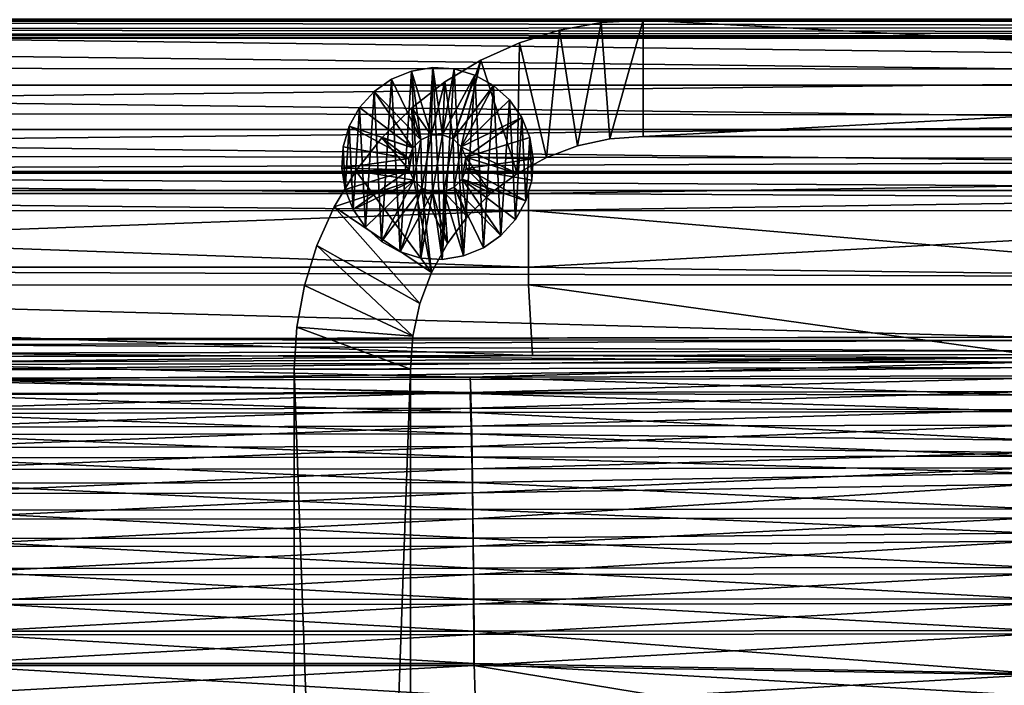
# Model space of a CAD drawing. Header units: metres. Extents: x -901 to 901, y -486 to 401.
# Tile 292 of 362: x 263 to 432, y 226 to 340. Entities that reach past the tile are written whole.
import ezdxf

# ---------------------------------------------------------------- set-up
doc = ezdxf.new("R2010")
doc.units = ezdxf.units.M

msp = doc.modelspace()

# ---------------------------------------------------------------- linework, layer by layer
at = {"layer": 'top0'}
for points in [[(0.734328, 339.827301, -29.544678), (699.821045, 339.827301, -29.544678), (0.734328, 389.60788, -0.803848)], [(699.821045, 339.827301, -29.544678), (700.734314, 389.60788, -0.803848), (0.734328, 389.60788, -0.803848)], [(699.821045, 340.363281, -33.032032), (699.821045, 339.873474, -34.248688), (0.734328, 340.140503, -33.411907)], [(0.734328, 340.140503, -33.411907), (699.821045, 339.873474, -34.248688), (0.734328, 339.873474, -34.248688)], [(0.734328, 331.785187, -85.375465), (0.734328, 339.873474, -34.248688), (665.339355, 331.523468, -87.079193)], [(0.734328, 339.873474, -34.248688), (699.821045, 339.873474, -34.248688), (665.339355, 331.523468, -87.079193)], [(699.821045, 338.761719, -30.328711), (0.734328, 339.827301, -29.544678), (0.734328, 338.448273, -30.640034)], [(699.821045, 338.761719, -30.328711), (699.821045, 339.827301, -29.544678), (0.734328, 339.827301, -29.544678)], [(699.821045, 337.89444, -31.327679), (699.821045, 338.761719, -30.328711), (0.734328, 338.448273, -30.640034)], [(699.821045, 337.89444, -31.327679), (0.734328, 338.448273, -30.640034), (0.734328, 337.447784, -32.089329)], [(699.821045, 337.267792, -32.492775), (699.821045, 337.89444, -31.327679), (0.734328, 337.447784, -32.089329)], [(699.821045, 337.267792, -32.492775), (0.734328, 337.447784, -32.089329), (0.734328, 336.912384, -33.767075)], [(699.821045, 336.912384, -33.767075), (699.821045, 337.267792, -32.492775), (0.734328, 336.912384, -33.767075)], [(699.821045, 336.912384, -33.767075), (0.734328, 336.912384, -33.767075), (666.448914, 328.81955, -84.922707)], [(0.734328, 336.912384, -33.767075), (0.734328, 328.819641, -84.922119), (666.448914, 328.81955, -84.922707)], [(0.734328, 331.785187, -85.375465), (665.339355, 331.523468, -87.079193), (0.734328, 324.140137, -136.572845)], [(665.339355, 331.523468, -87.079193), (630.383484, 323.539093, -140.731186), (0.734328, 324.140137, -136.572845)], [(666.448914, 328.81955, -84.922707), (0.734328, 328.819641, -84.922119), (633.088074, 321.170197, -136.149261)], [(0.734328, 328.819641, -84.922119), (0.734328, 321.170319, -136.148453), (633.088074, 321.170197, -136.149261)], [(0.734328, 324.140137, -136.572845), (630.383484, 323.539093, -140.731186), (0.734328, 316.939209, -187.835037)], [(630.383484, 323.539093, -140.731186), (595.431702, 316.042175, -194.456131), (0.734328, 316.939209, -187.835037)], [(633.088074, 321.170197, -136.149261), (0.734328, 321.170319, -136.148453), (599.732178, 313.965576, -187.438156)], [(0.734328, 321.170319, -136.148453), (0.734328, 313.965668, -187.437561), (599.732178, 313.965576, -187.438156)], [(0.734328, 316.939209, -187.835037), (595.431702, 316.042175, -194.456131), (0.734328, 313.707611, -211.955231)], [(595.431702, 316.042175, -194.456131), (584.056824, 313.707733, -211.954468), (0.734328, 313.707611, -211.955231)], [(599.732178, 313.965576, -187.438156), (0.734328, 313.965668, -187.437561), (584.056824, 310.73349, -211.562149)], [(0.734328, 313.965668, -187.437561), (0.734328, 310.733368, -211.562912), (584.056824, 310.73349, -211.562149)], [(0.734328, 313.707611, -211.955231), (584.056824, 313.707733, -211.954468), (350.277679, 310.183228, -239.156265)], [(0.734328, 310.183228, -239.156265), (0.734328, 313.707611, -211.955231), (350.277679, 310.183228, -239.156265)], [(584.056824, 313.707733, -211.954468), (560.480896, 309.0336, -248.247604), (350.277679, 310.183228, -239.156265)], [(584.056824, 310.73349, -211.562149), (0.734328, 310.733368, -211.562912), (350.277679, 307.274475, -238.791992)], [(0.734328, 310.733368, -211.562912), (0.734328, 307.200958, -238.782639), (350.277679, 307.274475, -238.791992)], [(0.734328, 297.508423, -341.914429), (0.734328, 310.183228, -239.156265), (350.277679, 297.508423, -341.914429)], [(0.734328, 310.183228, -239.156265), (350.277679, 310.183228, -239.156265), (350.277679, 297.508423, -341.914429)], [(566.378906, 307.201416, -238.7827), (584.056824, 310.73349, -211.562149), (350.277679, 307.274475, -238.791992)], [(350.277679, 310.183228, -239.156265), (560.480896, 309.0336, -248.247604), (350.277679, 297.508423, -341.914429)], [(560.480896, 309.0336, -248.247604), (490.561829, 295.789063, -355.917419), (350.277679, 297.508423, -341.914429)], [(350.277679, 307.274475, -238.791992), (0.734328, 307.200958, -238.782639), (0.734328, 294.453064, -341.548859)], [(0.734328, 294.453064, -341.548859), (350.277679, 294.524323, -341.557617), (350.277679, 307.274475, -238.791992)], [(350.277679, 294.524323, -341.557617), (499.649292, 294.489624, -341.553345), (350.277679, 307.274475, -238.791992)], [(350.277679, 307.274475, -238.791992), (499.649292, 294.489624, -341.553345), (566.378906, 307.201416, -238.7827)], [(350.277679, 297.508423, -341.914429), (490.561829, 295.789063, -355.917419), (0.734328, 297.508423, -341.914429)], [(490.561829, 295.789063, -355.917419), (436.16037, 285.503845, -439.683838), (0.734328, 297.508423, -341.914429)], [(0.734328, 297.508423, -341.914429), (436.16037, 285.503845, -439.683838), (0.734328, 284.889893, -444.684113)], [(350.966766, 282.334869, -440.876434), (350.277679, 294.524323, -341.557617), (0.734328, 294.453064, -341.548859)], [(0.734328, 281.912231, -444.318481), (350.966766, 282.334869, -440.876434), (0.734328, 294.453064, -341.548859)], [(350.966766, 282.334869, -440.876434), (436.16037, 282.526184, -439.318207), (350.277679, 294.524323, -341.557617)], [(436.16037, 282.526184, -439.318207), (499.649292, 294.489624, -341.553345), (350.277679, 294.524323, -341.557617)], [(436.16037, 285.503845, -439.683838), (243.830444, 285.09613, -443.004456), (0.734328, 284.889893, -444.684113)], [(243.715302, 284.163269, -448.52597), (243.830444, 285.09613, -443.004456), (436.232239, 284.926239, -443.441681)], [(243.715302, 284.163269, -448.52597), (436.232239, 284.926239, -443.441681), (436.372101, 283.138306, -450.674438)], [(243.830444, 285.09613, -443.004456), (436.16037, 285.503845, -439.683838), (436.232239, 284.926239, -443.441681)], [(243.79866, 282.737122, -453.956512), (243.715302, 284.163269, -448.52597), (436.372101, 283.138306, -450.674438)], [(243.79866, 282.737122, -453.956512), (436.372101, 283.138306, -450.674438), (436.476196, 281.219116, -455.983551)], [(0.734328, 281.912231, -444.318481), (51.480598, 281.912231, -444.318481), (350.966766, 282.334869, -440.876434)], [(51.480598, 281.912231, -444.318481), (126.356468, 281.947998, -444.027191), (350.966766, 282.334869, -440.876434)], [(350.966766, 282.334869, -440.876434), (126.356468, 281.947998, -444.027191), (201.230148, 282.042908, -443.254242)], [(350.966766, 282.334869, -440.876434), (201.230148, 282.042908, -443.254242), (243.720795, 281.230316, -447.895966)], [(350.966766, 282.334869, -440.876434), (243.720795, 281.230316, -447.895966), (436.228851, 281.975739, -442.898834)], [(436.228851, 281.975739, -442.898834), (243.720795, 281.230316, -447.895966), (243.800171, 279.872437, -453.06662)], [(243.880829, 280.831604, -459.247711), (243.79866, 282.737122, -453.956512), (436.476196, 281.219116, -455.983551)], [(436.361969, 280.273926, -449.782715), (436.228851, 281.975739, -442.898834), (243.800171, 279.872437, -453.06662)], [(243.880829, 280.831604, -459.247711), (436.476196, 281.219116, -455.983551), (340.261688, 278.630859, -462.819794)], [(436.476196, 281.219116, -455.983551), (436.577698, 278.829712, -461.098785), (340.261688, 278.630859, -462.819794)], [(436.16037, 282.526184, -439.318207), (350.966766, 282.334869, -440.876434), (436.228851, 281.975739, -442.898834)], [(436.361969, 280.273926, -449.782715), (243.800171, 279.872437, -453.06662), (243.878418, 278.058105, -458.104614)], [(436.46106, 278.446564, -454.837769), (436.361969, 280.273926, -449.782715), (243.878418, 278.058105, -458.104614)], [(243.880829, 280.831604, -459.247711), (340.261688, 278.630859, -462.819794), (243.961014, 278.460907, -464.348206)], [(436.46106, 278.446564, -454.837769), (243.878418, 278.058105, -458.104614), (340.249023, 275.971924, -461.430573)], [(340.249023, 275.971924, -461.430573), (243.878418, 278.058105, -458.104614), (243.954758, 275.800873, -462.96106)], [(243.961014, 278.460907, -464.348206), (340.261688, 278.630859, -462.819794), (340.352875, 275.800964, -467.68927)], [(244.038452, 275.641632, -469.209625), (243.961014, 278.460907, -464.348206), (340.352875, 275.800964, -467.68927)], [(436.557739, 276.171509, -459.708191), (436.46106, 278.446564, -454.837769), (340.249023, 275.971924, -461.430573)], [(340.261688, 278.630859, -462.819794), (436.577698, 278.829712, -461.098785), (436.690247, 275.525116, -466.688812)], [(340.352875, 275.800964, -467.68927), (340.261688, 278.630859, -462.819794), (436.690247, 275.525116, -466.688812)], [(436.557739, 276.171509, -459.708191), (340.249023, 275.971924, -461.430573), (340.335846, 273.277435, -466.067047)], [(436.664856, 273.025513, -465.030121), (436.557739, 276.171509, -459.708191), (340.335846, 273.277435, -466.067047)], [(340.249023, 275.971924, -461.430573), (243.954758, 275.800873, -462.96106), (244.028503, 273.116516, -467.589813)], [(340.335846, 273.277435, -466.067047), (340.249023, 275.971924, -461.430573), (244.028503, 273.116516, -467.589813)], [(244.038452, 275.641632, -469.209625), (340.352875, 275.800964, -467.68927), (340.440094, 272.546661, -472.281403)], [(244.112579, 272.399597, -473.795319), (244.038452, 275.641632, -469.209625), (340.440094, 272.546661, -472.281403)], [(340.440094, 272.546661, -472.281403), (340.352875, 275.800964, -467.68927), (436.769562, 272.730377, -470.571411)], [(340.352875, 275.800964, -467.68927), (436.690247, 275.525116, -466.688812), (436.769562, 272.730377, -470.571411)], [(340.335846, 273.277435, -466.067047), (244.028503, 273.116516, -467.589813), (244.099075, 270.029633, -471.956085)], [(340.418884, 270.178894, -470.439423), (340.335846, 273.277435, -466.067047), (244.099075, 270.029633, -471.956085)], [(436.664856, 273.025513, -465.030121), (340.335846, 273.277435, -466.067047), (340.418884, 270.178894, -470.439423)], [(436.740387, 270.364105, -468.727539), (436.664856, 273.025513, -465.030121), (340.418884, 270.178894, -470.439423)], [(340.440094, 272.546661, -472.281403), (436.769562, 272.730377, -470.571411), (436.885895, 267.807922, -476.166229)], [(244.112579, 272.399597, -473.795319), (340.440094, 272.546661, -472.281403), (340.522736, 268.896362, -476.562286)], [(244.182816, 268.762939, -478.071625), (244.112579, 272.399597, -473.795319), (340.522736, 268.896362, -476.562286)], [(340.522736, 268.896362, -476.562286), (340.440094, 272.546661, -472.281403), (436.885895, 267.807922, -476.166229)], [(340.418884, 270.178894, -470.439423), (244.099075, 270.029633, -471.956085), (244.165955, 266.567017, -476.02774)], [(340.497589, 266.703278, -474.515442), (340.418884, 270.178894, -470.439423), (244.165955, 266.567017, -476.02774)], [(436.740387, 270.364105, -468.727539), (340.418884, 270.178894, -470.439423), (340.497589, 266.703278, -474.515442)], [(436.851135, 265.679199, -474.052582), (436.740387, 270.364105, -468.727539), (340.497589, 266.703278, -474.515442)], [(244.182816, 268.762939, -478.071625), (340.522736, 268.896362, -476.562286), (340.600128, 264.878418, -480.498047)], [(244.248611, 264.759766, -482.004822), (244.182816, 268.762939, -478.071625), (340.600128, 264.878418, -480.498047)], [(340.600128, 264.878418, -480.498047), (340.522736, 268.896362, -476.562286), (436.941589, 265.041138, -478.792328)], [(340.522736, 268.896362, -476.562286), (436.885895, 267.807922, -476.166229), (436.941589, 265.041138, -478.792328)], [(340.497589, 266.703278, -474.515442), (244.165955, 266.567017, -476.02774), (244.228607, 262.755402, -479.772705)], [(340.571289, 262.877625, -478.262878), (340.497589, 266.703278, -474.515442), (244.228607, 262.755402, -479.772705)], [(436.851135, 265.679199, -474.052582), (340.497589, 266.703278, -474.515442), (340.571289, 262.877625, -478.262878)], [(244.248611, 264.759766, -482.004822), (340.600128, 264.878418, -480.498047), (340.671661, 260.522583, -484.056396)], [(244.309448, 260.419617, -485.562805), (244.248611, 264.759766, -482.004822), (340.671661, 260.522583, -484.056396)], [(436.904175, 263.042816, -476.555054), (436.851135, 265.679199, -474.052582), (340.571289, 262.877625, -478.262878)], [(340.600128, 264.878418, -480.498047), (436.941589, 265.041138, -478.792328), (436.994354, 262.11969, -481.24527)], [(340.671661, 260.522583, -484.056396), (340.600128, 264.878418, -480.498047), (436.994354, 262.11969, -481.24527)], [(340.571289, 262.877625, -478.262878), (244.228607, 262.755402, -479.772705), (244.28653, 258.622986, -483.160431)], [(340.639374, 258.730255, -481.65094), (340.571289, 262.877625, -478.262878), (244.28653, 258.622986, -483.160431)], [(436.904175, 263.042816, -476.555054), (340.571289, 262.877625, -478.262878), (340.639374, 258.730255, -481.65094)], [(436.954468, 260.259003, -478.892365), (436.904175, 263.042816, -476.555054), (340.639374, 258.730255, -481.65094)], [(340.671661, 260.522583, -484.056396), (436.994354, 262.11969, -481.24527), (437.088409, 256.005157, -485.505524)], [(244.309448, 260.419617, -485.562805), (340.671661, 260.522583, -484.056396), (340.736786, 255.864273, -487.211304)], [(244.364883, 255.777634, -488.719666), (244.309448, 260.419617, -485.562805), (340.736786, 255.864273, -487.211304)], [(436.954468, 260.259003, -478.892365), (340.639374, 258.730255, -481.65094), (340.701385, 254.294876, -484.654846)], [(340.736786, 255.864273, -487.211304), (340.671661, 260.522583, -484.056396), (437.088409, 256.005157, -485.505524)], [(437.043976, 254.439285, -482.94696), (436.954468, 260.259003, -478.892365), (340.701385, 254.294876, -484.654846)], [(340.639374, 258.730255, -481.65094), (244.28653, 258.622986, -483.160431), (244.33931, 254.20314, -486.166229)], [(340.701385, 254.294876, -484.654846), (340.639374, 258.730255, -481.65094), (244.33931, 254.20314, -486.166229)], [(244.364883, 255.777634, -488.719666), (340.736786, 255.864273, -487.211304), (340.795013, 250.940292, -489.938324)], [(244.414459, 250.8703, -491.45105), (244.364883, 255.777634, -488.719666), (340.795013, 250.940292, -489.938324)], [(340.736786, 255.864273, -487.211304), (437.088409, 256.005157, -485.505524), (437.141937, 251.831802, -487.844757)], [(340.795013, 250.940292, -489.938324), (340.736786, 255.864273, -487.211304), (437.141937, 251.831802, -487.844757)], [(340.701385, 254.294876, -484.654846), (244.33931, 254.20314, -486.166229), (244.38652, 249.53064, -488.766907)], [(340.756836, 249.606522, -487.251373), (340.701385, 254.294876, -484.654846), (244.38652, 249.53064, -488.766907)], [(437.043976, 254.439285, -482.94696), (340.701385, 254.294876, -484.654846), (340.756836, 249.606522, -487.251373)], [(437.094971, 250.464966, -485.174622), (437.043976, 254.439285, -482.94696), (340.756836, 249.606522, -487.251373)], [(244.414459, 250.8703, -491.45105), (340.795013, 250.940292, -489.938324), (340.845825, 245.78743, -492.212982)], [(244.457764, 245.734116, -493.732574), (244.414459, 250.8703, -491.45105), (340.845825, 245.78743, -492.212982)], [(340.795013, 250.940292, -489.938324), (437.141937, 251.831802, -487.844757), (437.205383, 245.904312, -490.498169)], [(340.845825, 245.78743, -492.212982), (340.795013, 250.940292, -489.938324), (437.205383, 245.904312, -490.498169)], [(340.756836, 249.606522, -487.251373), (244.38652, 249.53064, -488.766907), (244.42775, 244.640259, -490.93924)], [(340.805206, 244.700256, -489.417206), (340.756836, 249.606522, -487.251373), (244.42775, 244.640259, -490.93924)], [(437.094971, 250.464966, -485.174622), (340.756836, 249.606522, -487.251373), (340.805206, 244.700256, -489.417206)], [(437.155365, 244.822952, -487.700287), (437.094971, 250.464966, -485.174622), (340.805206, 244.700256, -489.417206)], [(244.457764, 245.734116, -493.732574), (340.845825, 245.78743, -492.212982), (340.888763, 240.44519, -494.01355)], [(244.494415, 240.408295, -495.542542), (244.457764, 245.734116, -493.732574), (340.888763, 240.44519, -494.01355)], [(340.845825, 245.78743, -492.212982), (437.205383, 245.904312, -490.498169), (437.251465, 240.551544, -492.295929)], [(340.888763, 240.44519, -494.01355), (340.845825, 245.78743, -492.212982), (437.251465, 240.551544, -492.295929)], [(340.805206, 244.700256, -489.417206), (244.42775, 244.640259, -490.93924), (244.462646, 239.569305, -492.662598)], [(340.846069, 239.613663, -491.131592), (340.805206, 244.700256, -489.417206), (244.462646, 239.569305, -492.662598)], [(437.155365, 244.822952, -487.700287), (340.805206, 244.700256, -489.417206), (340.846069, 239.613663, -491.131592)], [(437.199249, 239.72522, -489.412445), (437.155365, 244.822952, -487.700287), (340.846069, 239.613663, -491.131592)], [(340.888763, 240.44519, -494.01355), (437.251465, 240.551544, -492.295929), (437.288696, 235.059128, -493.604736)], [(340.846069, 239.613663, -491.131592), (244.462646, 239.569305, -492.662598), (244.490936, 234.36528, -493.926178)], [(340.87915, 234.394623, -492.38385), (340.846069, 239.613663, -491.131592), (244.490936, 234.36528, -493.926178)], [(244.494415, 240.408295, -495.542542), (340.888763, 240.44519, -494.01355), (340.923492, 234.963837, -495.328735)], [(244.524124, 234.942719, -496.869629), (244.494415, 240.408295, -495.542542), (340.923492, 234.963837, -495.328735)], [(437.199249, 239.72522, -489.412445), (340.846069, 239.613663, -491.131592), (340.87915, 234.394623, -492.38385)], [(437.234711, 234.495651, -490.6586), (437.199249, 239.72522, -489.412445), (340.87915, 234.394623, -492.38385)], [(340.923492, 234.963837, -495.328735), (340.888763, 240.44519, -494.01355), (437.288696, 235.059128, -493.604736)], [(340.87915, 234.394623, -492.38385), (244.490936, 234.36528, -493.926178), (244.512421, 229.078262, -494.721771)], [(340.904205, 229.093552, -493.165802), (340.87915, 234.394623, -492.38385), (244.512421, 229.078262, -494.721771)], [(244.524124, 234.942719, -496.869629), (340.923492, 234.963837, -495.328735), (340.949799, 229.396317, -496.149994)], [(244.546692, 229.389984, -497.7052), (244.524124, 234.942719, -496.869629), (340.949799, 229.396317, -496.149994)], [(437.234711, 234.495651, -490.6586), (340.87915, 234.394623, -492.38385), (340.904205, 229.093552, -493.165802)], [(437.268097, 227.462677, -491.574097), (437.234711, 234.495651, -490.6586), (340.904205, 229.093552, -493.165802)], [(340.923492, 234.963837, -495.328735), (437.288696, 235.059128, -493.604736), (437.323761, 227.669739, -494.566437)], [(340.949799, 229.396317, -496.149994), (340.923492, 234.963837, -495.328735), (437.323761, 227.669739, -494.566437)], [(340.904205, 229.093552, -493.165802), (244.512421, 229.078262, -494.721771), (244.527115, 223.826401, -495.064453)], [(372.984802, 223.770142, -492.901215), (340.904205, 229.093552, -493.165802), (244.527115, 223.826401, -495.064453)], [(340.949799, 229.396317, -496.149994), (341.090759, 223.79567, -496.466583), (244.546692, 229.389984, -497.7052)], [(341.090759, 223.79567, -496.466583), (244.761276, 223.802536, -498.037628), (244.546692, 229.389984, -497.7052)], [(437.268097, 227.462677, -491.574097), (340.904205, 229.093552, -493.165802), (372.984802, 223.770142, -492.901215)], [(437.323761, 227.669739, -494.566437), (437.335358, 223.870071, -494.717072), (340.949799, 229.396317, -496.149994)], [(437.335358, 223.870071, -494.717072), (341.090759, 223.79567, -496.466583), (340.949799, 229.396317, -496.149994)], [(437.279114, 223.842056, -491.717743), (437.268097, 227.462677, -491.574097), (372.984802, 223.770142, -492.901215)]]:
    msp.add_3dface(points, dxfattribs=at)
at = {"layer": 'top0123'}
for points in [[(355.631134, 338.256531, -540), (362.757874, 339.562561, -540), (358.720764, 318.37973, -540)], [(355.631134, 338.256531, -520), (362.757874, 339.562561, -520), (355.631134, 338.256531, -540)], [(355.631134, 338.256531, -540), (362.757874, 339.562561, -520), (362.757874, 339.562561, -540)], [(362.757874, 339.562561, -520), (355.631134, 338.256531, -520), (358.720764, 318.37973, -520)], [(362.757874, 339.562561, -540), (364.297455, 319.592865, -540), (358.720764, 318.37973, -540)], [(364.297455, 319.592865, -520), (362.757874, 339.562561, -520), (358.720764, 318.37973, -520)], [(362.757874, 339.562561, -540), (369.990051, 339.999969, -540), (364.297455, 319.592865, -540)], [(362.757874, 339.562561, -520), (369.990051, 339.999969, -520), (362.757874, 339.562561, -540)], [(362.757874, 339.562561, -540), (369.990051, 339.999969, -520), (369.990051, 339.999969, -540)], [(369.990051, 339.999969, -520), (362.757874, 339.562561, -520), (364.297455, 319.592865, -520)], [(369.990051, 339.999969, -540), (369.990051, 320, -540), (364.297455, 319.592865, -540)], [(369.990051, 320, -520), (369.990051, 339.999969, -520), (364.297455, 319.592865, -520)], [(369.990051, 320, -540), (369.990051, 339.999969, -540), (745.137268, 319.999969, -540)], [(369.990051, 339.999969, -540), (745.137268, 339.999969, -540), (745.137268, 319.999969, -540)], [(369.990051, 339.999969, -520), (745.137268, 339.999969, -520), (369.990051, 339.999969, -540)], [(745.137268, 339.999969, -520), (745.137268, 339.999969, -540), (369.990051, 339.999969, -540)], [(745.137268, 319.999969, -520), (745.137268, 339.999969, -520), (369.990051, 320, -520)], [(745.137268, 339.999969, -520), (369.990051, 339.999969, -520), (369.990051, 320, -520)], [(348.713776, 336.100983, -540), (355.631134, 338.256531, -540), (353.373474, 316.385284, -540)], [(348.713776, 336.100983, -520), (355.631134, 338.256531, -520), (348.713776, 336.100983, -540)], [(348.713776, 336.100983, -540), (355.631134, 338.256531, -520), (355.631134, 338.256531, -540)], [(355.631134, 338.256531, -520), (348.713776, 336.100983, -520), (353.373474, 316.385284, -520)], [(355.631134, 338.256531, -540), (358.720764, 318.37973, -540), (353.373474, 316.385284, -540)], [(358.720764, 318.37973, -520), (355.631134, 338.256531, -520), (353.373474, 316.385284, -520)], [(342.106659, 333.12738, -540), (348.713776, 336.100983, -540), (348.364441, 313.650146, -540)], [(342.106659, 333.12738, -520), (348.713776, 336.100983, -520), (342.106659, 333.12738, -540)], [(342.106659, 333.12738, -540), (348.713776, 336.100983, -520), (348.713776, 336.100983, -540)], [(348.713776, 336.100983, -520), (342.106659, 333.12738, -520), (348.364441, 313.650146, -520)], [(348.713776, 336.100983, -540), (353.373474, 316.385284, -540), (348.364441, 313.650146, -540)], [(353.373474, 316.385284, -520), (348.713776, 336.100983, -520), (348.364441, 313.650146, -520)], [(335.906189, 329.379059, -540), (342.106659, 333.12738, -540), (337.321014, 319.572021, -540)], [(335.906189, 329.379059, -520), (342.106659, 333.12738, -520), (335.906189, 329.379059, -540)], [(335.906189, 329.379059, -540), (342.106659, 333.12738, -520), (342.106659, 333.12738, -540)], [(342.106659, 333.12738, -520), (335.906189, 329.379059, -520), (337.321014, 319.572021, -520)], [(337.321014, 319.572021, -540), (342.106659, 333.12738, -540), (338.730194, 318.223022, -540)], [(342.106659, 333.12738, -520), (337.321014, 319.572021, -520), (338.730194, 318.223022, -520)], [(342.106659, 333.12738, -540), (348.364441, 313.650146, -540), (338.730194, 318.223022, -540)], [(348.364441, 313.650146, -520), (342.106659, 333.12738, -520), (338.730194, 318.223022, -520)], [(330.165863, 331.238647, -630.000183), (326.74353, 329.846008, -630.000183), (330.165863, 331.238647, -595.000183)], [(326.74353, 329.846008, -630.000183), (326.74353, 329.846008, -595.000183), (330.165863, 331.238647, -595.000183)], [(330.165863, 331.238647, -630.000183), (328.225555, 300.151001, -630.000183), (326.74353, 329.846008, -630.000183)], [(330.165863, 331.238647, -595.000183), (326.74353, 329.846008, -595.000183), (331.767059, 319.450836, -595)], [(331.769531, 299.106018, -630.000183), (328.225555, 300.151001, -630.000183), (330.165863, 331.238647, -630.000183)], [(333.812256, 331.834839, -630.000183), (330.165863, 331.238647, -630.000183), (333.812256, 331.834839, -595.000183)], [(330.165863, 331.238647, -630.000183), (330.165863, 331.238647, -595.000183), (333.812256, 331.834839, -595.000183)], [(333.812256, 331.834839, -630.000183), (331.769531, 299.106018, -630.000183), (330.165863, 331.238647, -630.000183)], [(333.812256, 331.834839, -595.000183), (330.165863, 331.238647, -595.000183), (333.552612, 320.236481, -595)], [(333.552612, 320.236481, -595), (330.165863, 331.238647, -595.000183), (331.767059, 319.450836, -595)], [(335.457184, 298.875854, -630.000183), (331.769531, 299.106018, -630.000183), (333.812256, 331.834839, -630.000183)], [(335.502899, 320.279053, -595), (333.812256, 331.834839, -595.000183), (333.552612, 320.236481, -595)], [(337.499908, 331.604675, -630.000183), (333.812256, 331.834839, -630.000183), (337.499908, 331.604675, -595.000183)], [(333.812256, 331.834839, -630.000183), (333.812256, 331.834839, -595.000183), (337.499908, 331.604675, -595.000183)], [(337.499908, 331.604675, -630.000183), (335.457184, 298.875854, -630.000183), (333.812256, 331.834839, -630.000183)], [(335.502899, 320.279053, -595), (337.499908, 331.604675, -595.000183), (333.812256, 331.834839, -595.000183)], [(339.103577, 299.472046, -630.000183), (335.457184, 298.875854, -630.000183), (337.499908, 331.604675, -630.000183)], [(341.043884, 330.559723, -595.000183), (337.499908, 331.604675, -595.000183), (335.502899, 320.279053, -595)], [(337.321014, 319.572021, -595), (341.043884, 330.559723, -595.000183), (335.502899, 320.279053, -595)], [(344.266479, 328.752319, -595.000183), (341.043884, 330.559723, -595.000183), (337.321014, 319.572021, -595)], [(341.043884, 330.559723, -630.000183), (337.499908, 331.604675, -630.000183), (341.043884, 330.559723, -595.000183)], [(337.499908, 331.604675, -630.000183), (337.499908, 331.604675, -595.000183), (341.043884, 330.559723, -595.000183)], [(341.043884, 330.559723, -630.000183), (339.103577, 299.472046, -630.000183), (337.499908, 331.604675, -630.000183)], [(342.525909, 300.864685, -630.000183), (339.103577, 299.472046, -630.000183), (341.043884, 330.559723, -630.000183)], [(344.266479, 328.752319, -630.000183), (341.043884, 330.559723, -630.000183), (344.266479, 328.752319, -595.000183)], [(341.043884, 330.559723, -630.000183), (341.043884, 330.559723, -595.000183), (344.266479, 328.752319, -595.000183)], [(344.266479, 328.752319, -630.000183), (342.525909, 300.864685, -630.000183), (341.043884, 330.559723, -630.000183)], [(326.74353, 329.846008, -630.000183), (323.716919, 327.726746, -630.000183), (326.74353, 329.846008, -595.000183)], [(323.716919, 327.726746, -630.000183), (323.716919, 327.726746, -595.000183), (326.74353, 329.846008, -595.000183)], [(326.74353, 329.846008, -630.000183), (325.00296, 301.958374, -630.000183), (323.716919, 327.726746, -630.000183)], [(331.767059, 319.450836, -595), (326.74353, 329.846008, -595.000183), (323.716919, 327.726746, -595.000183)], [(328.225555, 300.151001, -630.000183), (325.00296, 301.958374, -630.000183), (326.74353, 329.846008, -630.000183)], [(330.202698, 324.910645, -540), (335.906189, 329.379059, -540), (333.552612, 320.236481, -540)], [(330.202698, 324.910645, -540), (330.202698, 324.910645, -520), (335.906189, 329.379059, -520)], [(330.202698, 324.910645, -540), (335.906189, 329.379059, -520), (335.906189, 329.379059, -540)], [(335.906189, 329.379059, -520), (330.202698, 324.910645, -520), (333.552612, 320.236481, -520)], [(335.906189, 329.379059, -540), (335.502899, 320.279053, -540), (333.552612, 320.236481, -540)], [(335.502899, 320.279053, -520), (335.906189, 329.379059, -520), (333.552612, 320.236481, -520)], [(335.502899, 320.279053, -540), (335.906189, 329.379059, -540), (337.321014, 319.572021, -540)], [(335.906189, 329.379059, -520), (335.502899, 320.279053, -520), (337.321014, 319.572021, -520)], [(338.730194, 318.223022, -595), (344.266479, 328.752319, -595.000183), (337.321014, 319.572021, -595)], [(338.730194, 318.223022, -595), (347.006104, 326.273163, -595.000183), (344.266479, 328.752319, -595.000183)], [(345.552551, 302.983978, -630.000183), (342.525909, 300.864685, -630.000183), (344.266479, 328.752319, -630.000183)], [(347.006104, 326.273163, -630.000183), (344.266479, 328.752319, -630.000183), (347.006104, 326.273163, -595.000183)], [(344.266479, 328.752319, -630.000183), (344.266479, 328.752319, -595.000183), (347.006104, 326.273163, -595.000183)], [(347.006104, 326.273163, -630.000183), (345.552551, 302.983978, -630.000183), (344.266479, 328.752319, -630.000183)], [(323.716919, 327.726746, -630.000183), (321.237732, 324.987122, -630.000183), (323.716919, 327.726746, -595.000183)], [(321.237732, 324.987122, -630.000183), (321.237732, 324.987122, -595.000183), (323.716919, 327.726746, -595.000183)], [(323.716919, 327.726746, -630.000183), (322.263336, 304.437531, -630.000183), (321.237732, 324.987122, -630.000183)], [(323.716919, 327.726746, -595.000183), (321.237732, 324.987122, -595.000183), (330.41806, 318.041656, -595)], [(325.00296, 301.958374, -630.000183), (322.263336, 304.437531, -630.000183), (323.716919, 327.726746, -630.000183)], [(331.767059, 319.450836, -595), (323.716919, 327.726746, -595.000183), (330.41806, 318.041656, -595)], [(349.125366, 323.246552, -595.000183), (347.006104, 326.273163, -595.000183), (338.730194, 318.223022, -595)], [(348.031708, 305.723572, -630.000183), (345.552551, 302.983978, -630.000183), (347.006104, 326.273163, -630.000183)], [(349.125366, 323.246552, -630.000183), (347.006104, 326.273163, -630.000183), (349.125366, 323.246552, -595.000183)], [(347.006104, 326.273163, -630.000183), (347.006104, 326.273163, -595.000183), (349.125366, 323.246552, -595.000183)], [(349.125366, 323.246552, -630.000183), (348.031708, 305.723572, -630.000183), (347.006104, 326.273163, -630.000183)], [(321.237732, 324.987122, -630.000183), (319.430359, 321.764526, -630.000183), (321.237732, 324.987122, -595.000183)], [(319.430359, 321.764526, -630.000183), (319.430359, 321.764526, -595.000183), (321.237732, 324.987122, -595.000183)], [(321.237732, 324.987122, -630.000183), (320.144073, 307.464172, -630.000183), (319.430359, 321.764526, -630.000183)], [(330.41806, 318.041656, -595), (321.237732, 324.987122, -595.000183), (319.430359, 321.764526, -595.000183)], [(322.263336, 304.437531, -630.000183), (320.144073, 307.464172, -630.000183), (321.237732, 324.987122, -630.000183)], [(325.079407, 319.787384, -540), (330.202698, 324.910645, -540), (330.41806, 318.041656, -540)], [(325.079407, 319.787384, -540), (325.079407, 319.787384, -520), (330.202698, 324.910645, -540)], [(325.079407, 319.787384, -520), (330.202698, 324.910645, -520), (330.202698, 324.910645, -540)], [(330.202698, 324.910645, -520), (325.079407, 319.787384, -520), (330.41806, 318.041656, -520)], [(330.41806, 318.041656, -540), (330.202698, 324.910645, -540), (331.767059, 319.450836, -540)], [(330.202698, 324.910645, -540), (333.552612, 320.236481, -540), (331.767059, 319.450836, -540)], [(333.552612, 320.236481, -520), (330.202698, 324.910645, -520), (331.767059, 319.450836, -520)], [(330.202698, 324.910645, -520), (330.41806, 318.041656, -520), (331.767059, 319.450836, -520)], [(339.515869, 316.437469, -595), (349.125366, 323.246552, -595.000183), (338.730194, 318.223022, -595)], [(339.515869, 316.437469, -595), (350.518036, 319.824219, -595.000183), (349.125366, 323.246552, -595.000183)], [(349.839081, 308.946167, -630.000183), (348.031708, 305.723572, -630.000183), (349.125366, 323.246552, -630.000183)], [(350.518036, 319.824219, -630.000183), (349.125366, 323.246552, -630.000183), (350.518036, 319.824219, -595.000183)], [(349.125366, 323.246552, -630.000183), (349.125366, 323.246552, -595.000183), (350.518036, 319.824219, -595.000183)], [(350.518036, 319.824219, -630.000183), (349.839081, 308.946167, -630.000183), (349.125366, 323.246552, -630.000183)], [(319.430359, 321.764526, -630.000183), (318.385406, 318.220551, -630.000183), (319.430359, 321.764526, -595.000183)], [(318.385406, 318.220551, -630.000183), (318.385406, 318.220551, -595.000183), (319.430359, 321.764526, -595.000183)], [(319.430359, 321.764526, -630.000183), (318.751434, 310.886475, -630.000183), (318.385406, 318.220551, -630.000183)], [(319.430359, 321.764526, -595.000183), (318.385406, 318.220551, -595.000183), (329.711029, 316.223541, -595)], [(320.144073, 307.464172, -630.000183), (318.751434, 310.886475, -630.000183), (319.430359, 321.764526, -630.000183)], [(330.41806, 318.041656, -595), (319.430359, 321.764526, -595.000183), (329.711029, 316.223541, -595)], [(331.767059, 319.450836, -540), (333.552612, 320.236481, -540), (331.767059, 319.450836, -595)], [(333.552612, 320.236481, -540), (333.552612, 320.236481, -595), (331.767059, 319.450836, -595)], [(331.767059, 319.450836, -510), (333.552612, 320.236481, -510), (331.767059, 319.450836, -520)], [(333.552612, 320.236481, -510), (333.552612, 320.236481, -520), (331.767059, 319.450836, -520)], [(333.552612, 320.236481, -510), (331.767059, 319.450836, -510), (331.948425, 311.138702, -510)], [(333.766541, 310.431671, -510), (333.552612, 320.236481, -510), (331.948425, 311.138702, -510)], [(333.552612, 320.236481, -540), (335.502899, 320.279053, -540), (333.552612, 320.236481, -595)], [(335.502899, 320.279053, -540), (335.502899, 320.279053, -595), (333.552612, 320.236481, -595)], [(333.552612, 320.236481, -510), (335.502899, 320.279053, -510), (333.552612, 320.236481, -520)], [(335.502899, 320.279053, -510), (335.502899, 320.279053, -520), (333.552612, 320.236481, -520)], [(335.502899, 320.279053, -510), (333.552612, 320.236481, -510), (333.766541, 310.431671, -510)], [(335.716858, 310.474213, -510), (335.502899, 320.279053, -510), (333.766541, 310.431671, -510)], [(337.321014, 319.572021, -595), (335.502899, 320.279053, -595), (337.321014, 319.572021, -540)], [(335.502899, 320.279053, -595), (335.502899, 320.279053, -540), (337.321014, 319.572021, -540)], [(337.321014, 319.572021, -520), (335.502899, 320.279053, -520), (337.321014, 319.572021, -510)], [(335.502899, 320.279053, -520), (335.502899, 320.279053, -510), (337.321014, 319.572021, -510)], [(337.321014, 319.572021, -510), (335.502899, 320.279053, -510), (335.716858, 310.474213, -510)], [(320.611023, 314.083893, -540), (325.079407, 319.787384, -540), (329.753601, 314.273224, -540)], [(320.611023, 314.083893, -520), (325.079407, 319.787384, -520), (320.611023, 314.083893, -540)], [(325.079407, 319.787384, -520), (325.079407, 319.787384, -540), (320.611023, 314.083893, -540)], [(325.079407, 319.787384, -520), (320.611023, 314.083893, -520), (329.753601, 314.273224, -520)], [(325.079407, 319.787384, -540), (329.711029, 316.223541, -540), (329.753601, 314.273224, -540)], [(329.711029, 316.223541, -540), (325.079407, 319.787384, -540), (330.41806, 318.041656, -540)], [(325.079407, 319.787384, -520), (329.711029, 316.223541, -520), (330.41806, 318.041656, -520)], [(329.711029, 316.223541, -520), (325.079407, 319.787384, -520), (329.753601, 314.273224, -520)], [(330.41806, 318.041656, -540), (331.767059, 319.450836, -540), (330.41806, 318.041656, -595)], [(331.767059, 319.450836, -540), (331.767059, 319.450836, -595), (330.41806, 318.041656, -595)], [(330.41806, 318.041656, -510), (331.767059, 319.450836, -510), (330.41806, 318.041656, -520)], [(331.767059, 319.450836, -510), (331.767059, 319.450836, -520), (330.41806, 318.041656, -520)], [(331.767059, 319.450836, -510), (330.41806, 318.041656, -510), (330.539246, 312.487671, -510)], [(331.948425, 311.138702, -510), (331.767059, 319.450836, -510), (330.539246, 312.487671, -510)], [(337.502411, 311.259888, -510), (337.321014, 319.572021, -510), (335.716858, 310.474213, -510)], [(338.730194, 318.223022, -595), (337.321014, 319.572021, -595), (338.730194, 318.223022, -540)], [(337.321014, 319.572021, -595), (337.321014, 319.572021, -540), (338.730194, 318.223022, -540)], [(338.730194, 318.223022, -520), (337.321014, 319.572021, -520), (338.730194, 318.223022, -510)], [(337.321014, 319.572021, -520), (337.321014, 319.572021, -510), (338.730194, 318.223022, -510)], [(338.730194, 318.223022, -510), (337.321014, 319.572021, -510), (337.502411, 311.259888, -510)], [(351.114197, 316.177795, -595.000183), (350.518036, 319.824219, -595.000183), (339.515869, 316.437469, -595)], [(350.884064, 312.490173, -630.000183), (349.839081, 308.946167, -630.000183), (350.518036, 319.824219, -630.000183)], [(351.114197, 316.177795, -630.000183), (350.518036, 319.824219, -630.000183), (351.114197, 316.177795, -595.000183)], [(350.518036, 319.824219, -630.000183), (350.518036, 319.824219, -595.000183), (351.114197, 316.177795, -595.000183)], [(351.114197, 316.177795, -630.000183), (350.884064, 312.490173, -630.000183), (350.518036, 319.824219, -630.000183)], [(364.297455, 319.592865, -520), (358.720764, 318.37973, -520), (364.297455, 319.592865, -540)], [(358.720764, 318.37973, -520), (358.720764, 318.37973, -540), (364.297455, 319.592865, -540)], [(369.990051, 320, -520), (364.297455, 319.592865, -520), (369.990051, 320, -540)], [(364.297455, 319.592865, -520), (364.297455, 319.592865, -540), (369.990051, 320, -540)], [(369.990051, 320, -520), (369.990051, 320, -540), (745.137268, 319.999969, -520)], [(369.990051, 320, -540), (745.137268, 319.999969, -540), (745.137268, 319.999969, -520)], [(318.155243, 314.532898, -595.000183), (318.385406, 318.220551, -595.000183), (318.155243, 314.532898, -630.000183)], [(318.385406, 318.220551, -595.000183), (318.385406, 318.220551, -630.000183), (318.155243, 314.532898, -630.000183)], [(318.751434, 310.886475, -630.000183), (318.155243, 314.532898, -630.000183), (318.385406, 318.220551, -630.000183)], [(329.711029, 316.223541, -595), (318.385406, 318.220551, -595.000183), (318.155243, 314.532898, -595.000183)], [(329.711029, 316.223541, -540), (330.41806, 318.041656, -540), (329.711029, 316.223541, -595)], [(330.41806, 318.041656, -540), (330.41806, 318.041656, -595), (329.711029, 316.223541, -595)], [(329.711029, 316.223541, -510), (330.41806, 318.041656, -510), (329.711029, 316.223541, -520)], [(330.41806, 318.041656, -510), (330.41806, 318.041656, -520), (329.711029, 316.223541, -520)], [(330.41806, 318.041656, -510), (329.711029, 316.223541, -510), (329.753601, 314.273224, -510)], [(330.539246, 312.487671, -510), (330.41806, 318.041656, -510), (329.753601, 314.273224, -510)], [(338.851379, 312.669037, -510), (338.730194, 318.223022, -510), (337.502411, 311.259888, -510)], [(338.730194, 318.223022, -540), (348.364441, 313.650146, -540), (339.515869, 316.437469, -540)], [(339.515869, 316.437469, -595), (338.730194, 318.223022, -595), (339.515869, 316.437469, -540)], [(338.730194, 318.223022, -595), (338.730194, 318.223022, -540), (339.515869, 316.437469, -540)], [(339.515869, 316.437469, -520), (338.730194, 318.223022, -520), (339.515869, 316.437469, -510)], [(338.730194, 318.223022, -520), (338.730194, 318.223022, -510), (339.515869, 316.437469, -510)], [(339.515869, 316.437469, -510), (338.730194, 318.223022, -510), (338.851379, 312.669037, -510)], [(348.364441, 313.650146, -520), (338.730194, 318.223022, -520), (339.515869, 316.437469, -520)], [(358.720764, 318.37973, -520), (353.373474, 316.385284, -520), (358.720764, 318.37973, -540)], [(353.373474, 316.385284, -520), (353.373474, 316.385284, -540), (358.720764, 318.37973, -540)], [(329.711029, 316.223541, -595), (318.155243, 314.532898, -595.000183), (329.753601, 314.273224, -595)], [(329.753601, 314.273224, -540), (329.711029, 316.223541, -540), (329.753601, 314.273224, -595)], [(329.711029, 316.223541, -540), (329.711029, 316.223541, -595), (329.753601, 314.273224, -595)], [(329.753601, 314.273224, -510), (329.711029, 316.223541, -510), (329.753601, 314.273224, -520)], [(329.711029, 316.223541, -510), (329.711029, 316.223541, -520), (329.753601, 314.273224, -520)], [(339.558411, 314.487183, -510), (339.515869, 316.437469, -510), (338.851379, 312.669037, -510)], [(348.364441, 313.650146, -540), (343.795624, 310.230011, -540), (339.515869, 316.437469, -540)], [(339.515869, 316.437469, -540), (343.795624, 310.230011, -540), (339.558411, 314.487183, -540)], [(339.558411, 314.487183, -595), (339.515869, 316.437469, -595), (339.558411, 314.487183, -540)], [(339.515869, 316.437469, -595), (339.515869, 316.437469, -540), (339.558411, 314.487183, -540)], [(339.558411, 314.487183, -595), (351.114197, 316.177795, -595.000183), (339.515869, 316.437469, -595)], [(339.558411, 314.487183, -520), (339.515869, 316.437469, -520), (339.558411, 314.487183, -510)], [(339.515869, 316.437469, -520), (339.515869, 316.437469, -510), (339.558411, 314.487183, -510)], [(343.795624, 310.230011, -520), (339.515869, 316.437469, -520), (339.558411, 314.487183, -520)], [(343.795624, 310.230011, -520), (348.364441, 313.650146, -520), (339.515869, 316.437469, -520)], [(350.884064, 312.490173, -595.000183), (351.114197, 316.177795, -595.000183), (339.558411, 314.487183, -595)], [(353.373474, 316.385284, -520), (348.364441, 313.650146, -520), (353.373474, 316.385284, -540)], [(348.364441, 313.650146, -520), (348.364441, 313.650146, -540), (353.373474, 316.385284, -540)], [(350.884064, 312.490173, -630.000183), (351.114197, 316.177795, -630.000183), (350.884064, 312.490173, -595.000183)], [(351.114197, 316.177795, -630.000183), (351.114197, 316.177795, -595.000183), (350.884064, 312.490173, -595.000183)], [(316.862701, 307.883392, -540), (320.611023, 314.083893, -540), (333.604767, 296.616608, -540)], [(316.862701, 307.883392, -520), (320.611023, 314.083893, -520), (316.862701, 307.883392, -540)], [(320.611023, 314.083893, -520), (320.611023, 314.083893, -540), (316.862701, 307.883392, -540)], [(320.611023, 314.083893, -520), (316.862701, 307.883392, -520), (330.539246, 312.487671, -520)], [(318.751434, 310.886475, -595.000183), (318.155243, 314.532898, -595.000183), (318.751434, 310.886475, -630.000183)], [(318.155243, 314.532898, -595.000183), (318.155243, 314.532898, -630.000183), (318.751434, 310.886475, -630.000183)], [(318.155243, 314.532898, -595.000183), (318.751434, 310.886475, -595.000183), (329.753601, 314.273224, -595)], [(329.753601, 314.273224, -595), (318.751434, 310.886475, -595.000183), (320.144073, 307.464172, -595.000183)], [(329.753601, 314.273224, -595), (320.144073, 307.464172, -595.000183), (330.539246, 312.487671, -595)], [(320.611023, 314.083893, -540), (329.753601, 314.273224, -540), (330.539246, 312.487671, -540)], [(329.753601, 314.273224, -520), (320.611023, 314.083893, -520), (330.539246, 312.487671, -520)], [(333.604767, 296.616608, -540), (320.611023, 314.083893, -540), (330.539246, 312.487671, -540)], [(330.539246, 312.487671, -540), (329.753601, 314.273224, -540), (330.539246, 312.487671, -595)], [(329.753601, 314.273224, -540), (329.753601, 314.273224, -595), (330.539246, 312.487671, -595)], [(330.539246, 312.487671, -510), (329.753601, 314.273224, -510), (330.539246, 312.487671, -520)], [(329.753601, 314.273224, -510), (329.753601, 314.273224, -520), (330.539246, 312.487671, -520)], [(343.795624, 310.230011, -540), (338.851379, 312.669037, -540), (339.558411, 314.487183, -540)], [(338.851379, 312.669037, -595), (339.558411, 314.487183, -595), (338.851379, 312.669037, -540)], [(339.558411, 314.487183, -595), (339.558411, 314.487183, -540), (338.851379, 312.669037, -540)], [(339.558411, 314.487183, -595), (338.851379, 312.669037, -595), (349.839081, 308.946167, -595.000183)], [(338.851379, 312.669037, -520), (339.558411, 314.487183, -520), (338.851379, 312.669037, -510)], [(339.558411, 314.487183, -520), (339.558411, 314.487183, -510), (338.851379, 312.669037, -510)], [(338.851379, 312.669037, -520), (343.795624, 310.230011, -520), (339.558411, 314.487183, -520)], [(349.839081, 308.946167, -595.000183), (350.884064, 312.490173, -595.000183), (339.558411, 314.487183, -595)], [(348.364441, 313.650146, -520), (343.795624, 310.230011, -520), (348.364441, 313.650146, -540)], [(343.795624, 310.230011, -520), (343.795624, 310.230011, -540), (348.364441, 313.650146, -540)], [(330.539246, 312.487671, -520), (316.862701, 307.883392, -520), (333.604767, 296.616608, -520)], [(320.144073, 307.464172, -595.000183), (322.263336, 304.437531, -595.000183), (330.539246, 312.487671, -595)], [(330.539246, 312.487671, -595), (322.263336, 304.437531, -595.000183), (325.00296, 301.958374, -595.000183)], [(330.539246, 312.487671, -595), (325.00296, 301.958374, -595.000183), (331.948425, 311.138702, -595)], [(333.604767, 296.616608, -540), (330.539246, 312.487671, -540), (331.948425, 311.138702, -540)], [(331.948425, 311.138702, -540), (330.539246, 312.487671, -540), (331.948425, 311.138702, -595)], [(330.539246, 312.487671, -540), (330.539246, 312.487671, -595), (331.948425, 311.138702, -595)], [(331.948425, 311.138702, -510), (330.539246, 312.487671, -510), (331.948425, 311.138702, -520)], [(330.539246, 312.487671, -510), (330.539246, 312.487671, -520), (331.948425, 311.138702, -520)], [(330.539246, 312.487671, -520), (333.604767, 296.616608, -520), (331.948425, 311.138702, -520)], [(339.760071, 306.194458, -540), (337.502411, 311.259888, -540), (338.851379, 312.669037, -540)], [(337.502411, 311.259888, -595), (338.851379, 312.669037, -595), (337.502411, 311.259888, -540)], [(338.851379, 312.669037, -595), (338.851379, 312.669037, -540), (337.502411, 311.259888, -540)], [(337.502411, 311.259888, -595), (345.552551, 302.983978, -595.000183), (338.851379, 312.669037, -595)], [(337.502411, 311.259888, -520), (338.851379, 312.669037, -520), (337.502411, 311.259888, -510)], [(338.851379, 312.669037, -520), (338.851379, 312.669037, -510), (337.502411, 311.259888, -510)], [(337.502411, 311.259888, -520), (339.760071, 306.194458, -520), (338.851379, 312.669037, -520)], [(343.795624, 310.230011, -540), (339.760071, 306.194458, -540), (338.851379, 312.669037, -540)], [(345.552551, 302.983978, -595.000183), (348.031708, 305.723572, -595.000183), (338.851379, 312.669037, -595)], [(338.851379, 312.669037, -595), (348.031708, 305.723572, -595.000183), (349.839081, 308.946167, -595.000183)], [(339.760071, 306.194458, -520), (343.795624, 310.230011, -520), (338.851379, 312.669037, -520)], [(350.884064, 312.490173, -595.000183), (349.839081, 308.946167, -595.000183), (350.884064, 312.490173, -630.000183)], [(349.839081, 308.946167, -595.000183), (349.839081, 308.946167, -630.000183), (350.884064, 312.490173, -630.000183)], [(320.144073, 307.464172, -595.000183), (318.751434, 310.886475, -595.000183), (320.144073, 307.464172, -630.000183)], [(318.751434, 310.886475, -595.000183), (318.751434, 310.886475, -630.000183), (320.144073, 307.464172, -630.000183)], [(325.00296, 301.958374, -595.000183), (328.225555, 300.151001, -595.000183), (331.948425, 311.138702, -595)], [(331.948425, 311.138702, -595), (328.225555, 300.151001, -595.000183), (333.766541, 310.431671, -595)], [(328.225555, 300.151001, -595.000183), (331.769531, 299.106018, -595.000183), (333.766541, 310.431671, -595)], [(333.766541, 310.431671, -595), (331.769531, 299.106018, -595.000183), (335.457184, 298.875854, -595.000183)], [(336.339905, 301.625641, -540), (331.948425, 311.138702, -540), (333.766541, 310.431671, -540)], [(336.339905, 301.625641, -540), (333.604767, 296.616608, -540), (331.948425, 311.138702, -540)], [(333.766541, 310.431671, -540), (331.948425, 311.138702, -540), (333.766541, 310.431671, -595)], [(331.948425, 311.138702, -540), (331.948425, 311.138702, -595), (333.766541, 310.431671, -595)], [(333.766541, 310.431671, -510), (331.948425, 311.138702, -510), (333.766541, 310.431671, -520)], [(331.948425, 311.138702, -510), (331.948425, 311.138702, -520), (333.766541, 310.431671, -520)], [(333.604767, 296.616608, -520), (336.339905, 301.625641, -520), (331.948425, 311.138702, -520)], [(331.948425, 311.138702, -520), (336.339905, 301.625641, -520), (333.766541, 310.431671, -520)], [(335.716858, 310.474213, -540), (336.339905, 301.625641, -540), (333.766541, 310.431671, -540)], [(333.766541, 310.431671, -595), (335.716858, 310.474213, -595), (333.766541, 310.431671, -540)], [(335.716858, 310.474213, -595), (335.716858, 310.474213, -540), (333.766541, 310.431671, -540)], [(333.766541, 310.431671, -595), (335.457184, 298.875854, -595.000183), (335.716858, 310.474213, -595)], [(333.766541, 310.431671, -520), (335.716858, 310.474213, -520), (333.766541, 310.431671, -510)], [(335.716858, 310.474213, -520), (335.716858, 310.474213, -510), (333.766541, 310.431671, -510)], [(336.339905, 301.625641, -520), (335.716858, 310.474213, -520), (333.766541, 310.431671, -520)], [(335.457184, 298.875854, -595.000183), (339.103577, 299.472046, -595.000183), (335.716858, 310.474213, -595)], [(337.502411, 311.259888, -540), (339.760071, 306.194458, -540), (335.716858, 310.474213, -540)], [(335.716858, 310.474213, -595), (337.502411, 311.259888, -595), (335.716858, 310.474213, -540)], [(337.502411, 311.259888, -595), (337.502411, 311.259888, -540), (335.716858, 310.474213, -540)], [(335.716858, 310.474213, -595), (339.103577, 299.472046, -595.000183), (337.502411, 311.259888, -595)], [(335.716858, 310.474213, -520), (337.502411, 311.259888, -520), (335.716858, 310.474213, -510)], [(337.502411, 311.259888, -520), (337.502411, 311.259888, -510), (335.716858, 310.474213, -510)], [(339.760071, 306.194458, -520), (337.502411, 311.259888, -520), (335.716858, 310.474213, -520)], [(339.760071, 306.194458, -540), (336.339905, 301.625641, -540), (335.716858, 310.474213, -540)], [(336.339905, 301.625641, -520), (339.760071, 306.194458, -520), (335.716858, 310.474213, -520)], [(339.103577, 299.472046, -595.000183), (342.525909, 300.864685, -595.000183), (337.502411, 311.259888, -595)], [(337.502411, 311.259888, -595), (342.525909, 300.864685, -595.000183), (345.552551, 302.983978, -595.000183)], [(343.795624, 310.230011, -540), (343.795624, 310.230011, -520), (339.760071, 306.194458, -540)], [(343.795624, 310.230011, -520), (339.760071, 306.194458, -520), (339.760071, 306.194458, -540)], [(349.839081, 308.946167, -595.000183), (348.031708, 305.723572, -595.000183), (349.839081, 308.946167, -630.000183)], [(348.031708, 305.723572, -595.000183), (348.031708, 305.723572, -630.000183), (349.839081, 308.946167, -630.000183)], [(313.889099, 301.276306, -540), (316.862701, 307.883392, -540), (331.610352, 291.269318, -540)], [(313.889099, 301.276306, -520), (316.862701, 307.883392, -520), (313.889099, 301.276306, -540)], [(316.862701, 307.883392, -520), (316.862701, 307.883392, -540), (313.889099, 301.276306, -540)], [(316.862701, 307.883392, -520), (313.889099, 301.276306, -520), (331.610352, 291.269318, -520)], [(331.610352, 291.269318, -540), (316.862701, 307.883392, -540), (333.604767, 296.616608, -540)], [(316.862701, 307.883392, -520), (331.610352, 291.269318, -520), (333.604767, 296.616608, -520)], [(322.263336, 304.437531, -595.000183), (320.144073, 307.464172, -595.000183), (322.263336, 304.437531, -630.000183)], [(320.144073, 307.464172, -595.000183), (320.144073, 307.464172, -630.000183), (322.263336, 304.437531, -630.000183)], [(339.760071, 306.194458, -540), (339.760071, 306.194458, -520), (336.339905, 301.625641, -520)], [(339.760071, 306.194458, -540), (336.339905, 301.625641, -520), (336.339905, 301.625641, -540)], [(348.031708, 305.723572, -595.000183), (345.552551, 302.983978, -595.000183), (348.031708, 305.723572, -630.000183)], [(345.552551, 302.983978, -595.000183), (345.552551, 302.983978, -630.000183), (348.031708, 305.723572, -630.000183)], [(325.00296, 301.958374, -595.000183), (322.263336, 304.437531, -595.000183), (325.00296, 301.958374, -630.000183)], [(322.263336, 304.437531, -595.000183), (322.263336, 304.437531, -630.000183), (325.00296, 301.958374, -630.000183)], [(328.225555, 300.151001, -595.000183), (325.00296, 301.958374, -595.000183), (328.225555, 300.151001, -630.000183)], [(325.00296, 301.958374, -595.000183), (325.00296, 301.958374, -630.000183), (328.225555, 300.151001, -630.000183)], [(336.339905, 301.625641, -520), (333.604767, 296.616608, -520), (336.339905, 301.625641, -540)], [(336.339905, 301.625641, -540), (333.604767, 296.616608, -520), (333.604767, 296.616608, -540)], [(345.552551, 302.983978, -595.000183), (342.525909, 300.864685, -595.000183), (345.552551, 302.983978, -630.000183)], [(342.525909, 300.864685, -595.000183), (342.525909, 300.864685, -630.000183), (345.552551, 302.983978, -630.000183)], [(330.397217, 285.692596, -540), (311.733551, 294.358948, -540), (313.889099, 301.276306, -540)], [(311.733551, 294.358948, -520), (313.889099, 301.276306, -520), (311.733551, 294.358948, -540)], [(313.889099, 301.276306, -520), (313.889099, 301.276306, -540), (311.733551, 294.358948, -540)], [(313.889099, 301.276306, -520), (311.733551, 294.358948, -520), (330.397217, 285.692596, -520)], [(330.397217, 285.692596, -540), (313.889099, 301.276306, -540), (331.610352, 291.269318, -540)], [(313.889099, 301.276306, -520), (330.397217, 285.692596, -520), (331.610352, 291.269318, -520)], [(331.769531, 299.106018, -595.000183), (328.225555, 300.151001, -595.000183), (331.769531, 299.106018, -630.000183)], [(328.225555, 300.151001, -595.000183), (328.225555, 300.151001, -630.000183), (331.769531, 299.106018, -630.000183)], [(342.525909, 300.864685, -595.000183), (339.103577, 299.472046, -595.000183), (342.525909, 300.864685, -630.000183)], [(339.103577, 299.472046, -595.000183), (339.103577, 299.472046, -630.000183), (342.525909, 300.864685, -630.000183)], [(335.457184, 298.875854, -595.000183), (331.769531, 299.106018, -595.000183), (335.457184, 298.875854, -630.000183)], [(331.769531, 299.106018, -595.000183), (331.769531, 299.106018, -630.000183), (335.457184, 298.875854, -630.000183)], [(339.103577, 299.472046, -595.000183), (335.457184, 298.875854, -595.000183), (339.103577, 299.472046, -630.000183)], [(335.457184, 298.875854, -595.000183), (335.457184, 298.875854, -630.000183), (339.103577, 299.472046, -630.000183)], [(333.604767, 296.616608, -520), (331.610352, 291.269318, -520), (333.604767, 296.616608, -540)], [(333.604767, 296.616608, -540), (331.610352, 291.269318, -520), (331.610352, 291.269318, -540)], [(310.427521, 287.232208, -540), (311.733551, 294.358948, -540), (330.397217, 285.692596, -540)], [(310.427521, 287.232208, -520), (311.733551, 294.358948, -520), (310.427521, 287.232208, -540)], [(311.733551, 294.358948, -520), (311.733551, 294.358948, -540), (310.427521, 287.232208, -540)], [(311.733551, 294.358948, -520), (310.427521, 287.232208, -520), (330.397217, 285.692596, -520)], [(331.610352, 291.269318, -520), (330.397217, 285.692596, -520), (331.610352, 291.269318, -540)], [(331.610352, 291.269318, -540), (330.397217, 285.692596, -520), (330.397217, 285.692596, -540)], [(309.990051, 280, -540), (310.427521, 287.232208, -540), (329.990051, 280, -540)], [(309.990051, 280, -520), (310.427521, 287.232208, -520), (309.990051, 280, -540)], [(310.427521, 287.232208, -520), (310.427521, 287.232208, -540), (309.990051, 280, -540)], [(310.427521, 287.232208, -520), (309.990051, 280, -520), (329.990051, 280, -520)], [(329.990051, 280, -540), (310.427521, 287.232208, -540), (330.397217, 285.692596, -540)], [(330.397217, 285.692596, -520), (310.427521, 287.232208, -520), (329.990051, 280, -520)], [(330.397217, 285.692596, -520), (329.990051, 280, -520), (330.397217, 285.692596, -540)], [(330.397217, 285.692596, -540), (329.990051, 280, -520), (329.990051, 280, -540)], [(329.990051, -280, -540), (309.990051, -280, -540), (309.990051, 280, -540)], [(329.990051, -280, -540), (309.990051, 280, -540), (329.990051, 280, -540)], [(309.990051, 280, -520), (309.990051, 280, -540), (309.990051, -280, -520)], [(309.990051, 280, -540), (309.990051, -280, -540), (309.990051, -280, -520)], [(329.990051, 280, -520), (309.990051, 280, -520), (309.990051, -280, -520)], [(329.990051, 280, -520), (309.990051, -280, -520), (329.990051, -280, -520)], [(329.990051, 280, -520), (329.990051, -280, -520), (329.990051, 280, -540)], [(329.990051, -280, -520), (329.990051, -280, -540), (329.990051, 280, -540)]]:
    msp.add_3dface(points, dxfattribs=at)

doc.saveas('drawing.dxf')
